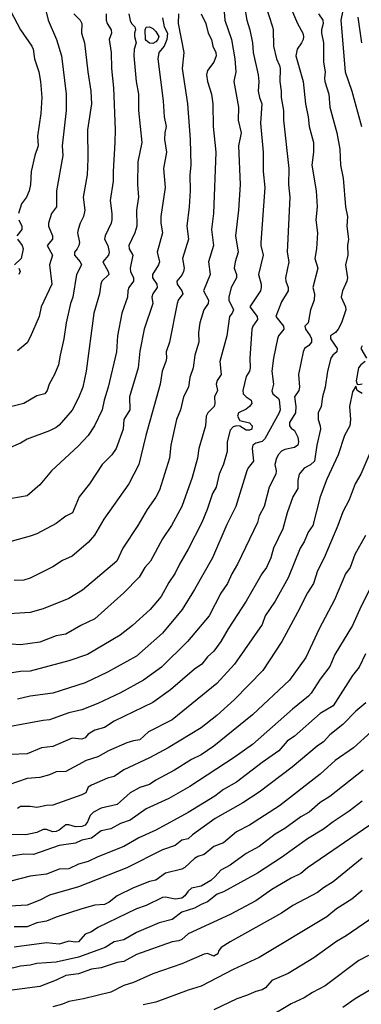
# Model space of a CAD drawing. Header units: metres. Extents: x -46681 to -43747, y -240911 to -237677.
# Tile 633 of 656: x -45281 to -45228, y -239203 to -239050. Entities that reach past the tile are written whole.
import ezdxf

# ---------------------------------------------------------------- set-up
doc = ezdxf.new("R2010")
doc.units = ezdxf.units.M
doc.layers.add('CONTOUR_INDEX', color=1, linetype='Continuous')
doc.layers.add('CONTOUR_INTER', color=3, linetype='Continuous')

msp = doc.modelspace()

# ---------------------------------------------------------------- linework, layer by layer
at = {"layer": 'CONTOUR_INDEX'}
for points, elevation in [([(-45283.22, -239047.02), (-45280.6, -239051.99), (-45278.88, -239054.52), (-45278.66, -239055.02), (-45278.44, -239056.52), (-45277.79, -239058.52), (-45277.5, -239060.02), (-45277.31, -239062.52), (-45277.44, -239065.02), (-45278, -239068.52), (-45277.86, -239070.02), (-45278.37, -239071.52), (-45278.98, -239074.02), (-45279.07, -239076.02), (-45279.28, -239077.02), (-45279.71, -239078.02), (-45280.46, -239079.02), (-45280.93, -239080.52)], 100), ([(-45242.63, -239048.02), (-45241.49, -239051.52), (-45241.38, -239052.02), (-45241.35, -239054.52), (-45240.88, -239056.52), (-45240.41, -239057.52), (-45240.31, -239058.02), (-45240.38, -239060.02), (-45240.15, -239061.52), (-45240.17, -239062.52), (-45239.79, -239064.52), (-45239.79, -239066.02), (-45238.99, -239073.52), (-45239.01, -239076.02), (-45238.8, -239078.02), (-45239.24, -239086.52), (-45238.97, -239088.02), (-45239.49, -239090.52), (-45239.46, -239091.02), (-45239.06, -239092.02), (-45239.08, -239092.52), (-45240.1, -239094.27), (-45241, -239096.52), (-45239.82, -239098.02), (-45239.76, -239098.52), (-45240.56, -239099.52), (-45240.73, -239100.02), (-45241.36, -239103.02), (-45241.59, -239105.02), (-45241.33, -239107.02), (-45241.6, -239108.06), (-45241.46, -239108.52), (-45240.6, -239109.29), (-45240.49, -239109.52), (-45240.34, -239111.02), (-45240.49, -239111.52), (-45242.7, -239115.52), (-45243.1, -239115.94), (-45244.1, -239116.2), (-45244.54, -239116.52), (-45244.65, -239117.02), (-45244.48, -239119.02), (-45245.29, -239120.02), (-45245.49, -239120.52), (-45247.18, -239126.02), (-45248.6, -239128.84), (-45250.82, -239134.02), (-45253.6, -239138.93), (-45255.54, -239142.02), (-45258.6, -239145.71), (-45262.6, -239149.27), (-45267.1, -239151.8), (-45270.6, -239153.43), (-45275.6, -239155.04), (-45279.1, -239155.53), (-45281.1, -239155.99)], 90), ([(-45258.6, -239050.15), (-45258.3, -239051.52), (-45257.8, -239052.52), (-45257.91, -239053.52), (-45258.32, -239054.52), (-45259.15, -239055.52), (-45259.32, -239056.52), (-45258.46, -239063.02), (-45258.34, -239065.52), (-45257.99, -239067.02), (-45258.22, -239068.02), (-45258.25, -239069.02), (-45257.98, -239071.02), (-45258.44, -239073.52), (-45258.14, -239076.52), (-45258.86, -239081.02), (-45258.83, -239082.02), (-45258.58, -239083.52), (-45259.43, -239086.52), (-45259.02, -239088.02), (-45259.18, -239088.52), (-45260.14, -239090.02), (-45260.14, -239090.52), (-45259.45, -239091.52), (-45259.39, -239092.02), (-45260.09, -239093.02), (-45260.22, -239093.52), (-45260.09, -239094.52), (-45261.4, -239098.52), (-45262.1, -239101.92), (-45262.38, -239104.52), (-45263.68, -239109.02), (-45263.67, -239111.02), (-45264.57, -239112.52), (-45264.67, -239114.02), (-45265.75, -239117.02), (-45266.42, -239118.02), (-45267.93, -239119.52), (-45269.92, -239122.52), (-45271.51, -239124.52), (-45272.57, -239127.02), (-45273.6, -239127.52), (-45275.1, -239128.7), (-45278.1, -239130.28), (-45279.1, -239130.67), (-45285.1, -239132.3)], 95), ([(-45280.9, -239081.52), (-45280.39, -239082.52), (-45280.43, -239083.02), (-45281.17, -239084.02)], 100), ([(-45281.07, -239084.52), (-45280.34, -239085.52), (-45280.19, -239086.02), (-45280.52, -239087.52), (-45281.54, -239088.52)], 100), ([(-45280.88, -239089.02), (-45280.65, -239089.52), (-45280.86, -239090.02)], 100), ([(-45227.1, -239130.56), (-45228.71, -239133.52), (-45229.46, -239135.52), (-45230.2, -239136.52), (-45231.91, -239140.52), (-45234.29, -239145.02), (-45236.33, -239149.52), (-45238.89, -239153.02), (-45244.6, -239158.39), (-45250.6, -239163.28), (-45252.6, -239164.61), (-45254.1, -239165.32), (-45256.71, -239167.02), (-45259.6, -239168.55), (-45260.6, -239169.21), (-45262.1, -239169.71), (-45263.6, -239170.54), (-45265.6, -239172.32), (-45268.1, -239172.88), (-45269.27, -239173.52), (-45269.78, -239174.02), (-45270.21, -239175.02), (-45270.6, -239175.54), (-45271.1, -239175.73), (-45272.1, -239175.8), (-45273.1, -239175.47), (-45273.6, -239175.48), (-45274.6, -239176.32), (-45275.1, -239176.53), (-45275.6, -239176.57), (-45276.6, -239176.22), (-45277.1, -239176.22), (-45278.1, -239176.68), (-45279.77, -239177.02), (-45285.1, -239177.01)], 85), ([(-45227.46, -239167.02), (-45232.6, -239171.07), (-45234.12, -239172.02), (-45235.8, -239173.52), (-45237.1, -239174.23), (-45239.6, -239176.06), (-45241.1, -239176.94), (-45243.6, -239178.85), (-45245.6, -239179.94), (-45248.1, -239181.73), (-45249.53, -239182.52), (-45250.38, -239183.52), (-45251.1, -239184.14), (-45252.6, -239185.03), (-45254.1, -239185.33), (-45254.6, -239185.79), (-45255.1, -239186.53), (-45255.6, -239186.88), (-45256.6, -239187.01), (-45258.1, -239186.73), (-45258.6, -239186.8), (-45261.1, -239188.01), (-45262.6, -239188.52), (-45268.6, -239191.42), (-45269.6, -239192.12), (-45270.6, -239192.48), (-45271.6, -239193.65), (-45272.1, -239193.71), (-45273.1, -239193.56), (-45274.6, -239194.01), (-45276.6, -239193.82), (-45281.6, -239194.5)], 80), ([(-45223.99, -239188.52), (-45230.1, -239192.72), (-45231.6, -239193.6), (-45235.1, -239196.17), (-45239.1, -239198.56), (-45241.6, -239199.69), (-45242.6, -239200.8), (-45243.1, -239201.12), (-45244.1, -239201.36), (-45245.54, -239202.02), (-45247.04, -239202.52), (-45250.6, -239204.25)], 75)]:
    msp.add_lwpolyline(points, dxfattribs=dict(at, elevation=elevation))
at = {"layer": 'CONTOUR_INTER'}
for points, elevation in [([(-45239.12, -239047.52), (-45237.61, -239051.02), (-45236.79, -239052.52), (-45236.7, -239053.02), (-45236.77, -239053.52), (-45237.01, -239054.02), (-45237.69, -239055.02), (-45237.89, -239056.02), (-45236.74, -239060.02), (-45236.39, -239063.52), (-45235.96, -239065.52), (-45235.82, -239067.02), (-45235.15, -239069.52), (-45235.14, -239071.02), (-45235.39, -239073.02), (-45234.75, -239077.02), (-45234.57, -239079.52), (-45234.78, -239081.52), (-45234.55, -239083.52), (-45234.7, -239086.02), (-45234.96, -239087.52), (-45234.47, -239089.02), (-45235.27, -239092.02), (-45235.01, -239093.02), (-45235.04, -239094.02), (-45235.63, -239095.52), (-45235.98, -239097.52), (-45236.48, -239098.02), (-45236.4, -239098.52), (-45235.67, -239099.52), (-45235.45, -239100.02), (-45235.47, -239100.52), (-45235.88, -239101.02), (-45236.53, -239101.52), (-45236.77, -239102.02), (-45237.45, -239105.52), (-45237.31, -239107.52), (-45237.44, -239108.02), (-45238.08, -239109.02), (-45237.9, -239110.52), (-45237.92, -239111.52), (-45238.88, -239113.02), (-45238.85, -239113.52), (-45238.6, -239113.88), (-45238.1, -239114.24), (-45237.6, -239115.28), (-45237.47, -239116.02), (-45237.56, -239116.52), (-45238.1, -239116.89), (-45239.6, -239117.19), (-45240.1, -239117.44), (-45240.6, -239117.98), (-45240.88, -239118.52), (-45241.12, -239119.52), (-45240.95, -239120.52), (-45240.99, -239121.02), (-45242, -239123.02), (-45242.78, -239126.02), (-45243.6, -239127.51), (-45243.83, -239128.52), (-45246.93, -239135.02), (-45247.83, -239136.52), (-45248.48, -239138.02), (-45249.52, -239139.52), (-45251.32, -239143.02), (-45254.71, -239147.02), (-45258.73, -239151.02), (-45261.51, -239153.02), (-45265.1, -239154.99), (-45268.6, -239156.65), (-45271.1, -239157.61), (-45273.1, -239158.1), (-45276.1, -239159.2), (-45277.1, -239159.28), (-45285.6, -239160.84)], 89), ([(-45249.1, -239047.94), (-45248.89, -239050.52), (-45247.89, -239053.52), (-45247.35, -239056.52), (-45247.18, -239058.52), (-45247.51, -239060.02), (-45246.78, -239064.02), (-45246.85, -239066.02), (-45246.38, -239068.02), (-45246.76, -239070.02), (-45246.53, -239076.02), (-45246.78, -239080.02), (-45247.24, -239084.02), (-45246.86, -239086.52), (-45247.31, -239088.02), (-45247.45, -239089.02), (-45247.11, -239090.02), (-45247.11, -239090.52), (-45247.93, -239092.02), (-45248.3, -239093.52), (-45248.27, -239094.02), (-45247.56, -239095.52), (-45247.76, -239096.02), (-45248.16, -239096.52), (-45248.58, -239099.52), (-45249.68, -239103.52), (-45249.5, -239105.52), (-45250.1, -239106.47), (-45250.25, -239107.02), (-45250.06, -239108.02), (-45250.5, -239109.02), (-45250.47, -239110.02), (-45250.57, -239110.52), (-45251.53, -239111.52), (-45251.8, -239112.02), (-45251.92, -239113.52), (-45252.92, -239117.02), (-45253.16, -239118.52), (-45254, -239121.52), (-45255.56, -239126.02), (-45257.18, -239129.02), (-45258.6, -239131.09), (-45260.42, -239134.52), (-45261.31, -239135.52), (-45262.19, -239137.02), (-45264.6, -239139.45), (-45269.1, -239143.51), (-45271.23, -239144.52), (-45273.6, -239145.87), (-45275.1, -239146.13), (-45277.6, -239147.13), (-45280.6, -239147.51), (-45282.1, -239147.45)], 92), ([(-45263.78, -239049.52), (-45263.6, -239050.58), (-45263.4, -239051.02), (-45262.88, -239051.52), (-45262.78, -239052.02), (-45262.92, -239052.52), (-45262.9, -239053.02), (-45262.68, -239054.02), (-45262.96, -239055.02), (-45263.04, -239056.02), (-45262.64, -239060.02), (-45262.28, -239062.02), (-45262.29, -239064.52), (-45261.78, -239069.52), (-45262.4, -239072.52), (-45262.46, -239076.02), (-45262.31, -239078.02), (-45262.61, -239080.02), (-45262.58, -239082.52), (-45262.88, -239083.52), (-45263.82, -239085.52), (-45263.73, -239086.02), (-45263.18, -239087.02), (-45263.59, -239089.02), (-45263.52, -239089.52), (-45263.07, -239090.52), (-45263.07, -239091.02), (-45263.78, -239092.02), (-45263.96, -239092.52), (-45264.02, -239093.52), (-45264.89, -239096.02), (-45265.54, -239099.52), (-45265.7, -239102.02), (-45266.99, -239107.52), (-45267.65, -239109.52), (-45267.92, -239111.02), (-45269.12, -239113.52), (-45270.1, -239115.04), (-45271.6, -239116.62), (-45275.78, -239120.52), (-45277.6, -239122.66), (-45279.6, -239124.37), (-45285.6, -239125.42)], 96), ([(-45252.6, -239049.51), (-45251.86, -239051.02), (-45251.51, -239052.52), (-45250.97, -239053.52), (-45250.78, -239054.52), (-45250.28, -239055.52), (-45250.25, -239056.02), (-45250.59, -239057.02), (-45251.6, -239058.3), (-45251.77, -239059.02), (-45251.6, -239060.02), (-45250.96, -239062.02), (-45250.75, -239063.52), (-45250.73, -239067.02), (-45250.29, -239071.02), (-45250.67, -239080.52), (-45251, -239083.02), (-45250.67, -239085.52), (-45251.43, -239088.02), (-45251.19, -239090.02), (-45252.22, -239092.52), (-45251.46, -239094.02), (-45251.51, -239094.52), (-45252.17, -239095.52), (-45252.77, -239097.52), (-45252.98, -239099.02), (-45252.95, -239100.52), (-45253.57, -239102.52), (-45253.84, -239104.52), (-45254.35, -239106.02), (-45254.55, -239107.52), (-45255.3, -239109.02), (-45255.81, -239111.02), (-45256.41, -239112.52), (-45257.27, -239116.52), (-45257.49, -239118.52), (-45259.07, -239123.52), (-45259.6, -239124.57), (-45260.96, -239126.52), (-45262.42, -239129.02), (-45264.75, -239132.52), (-45265.67, -239134.52), (-45270.99, -239139.02), (-45273.1, -239140.33), (-45277.1, -239141.94), (-45279.1, -239142.49), (-45284.1, -239142.84)], 93), ([(-45245.74, -239049.02), (-45245.47, -239050.52), (-45245.01, -239052.02), (-45244.62, -239054.02), (-45244.5, -239055.52), (-45243.73, -239059.02), (-45243.64, -239060.02), (-45243.72, -239061.52), (-45243.53, -239062.52), (-45243.15, -239063.52), (-45243.36, -239066.52), (-45242.98, -239071.02), (-45242.98, -239074.02), (-45242.72, -239076.52), (-45243.33, -239085.02), (-45243.32, -239085.52), (-45242.95, -239087.02), (-45243.69, -239090.02), (-45243.25, -239091.52), (-45243.26, -239092.02), (-45243.38, -239092.52), (-45245.05, -239095.02), (-45243.91, -239096.52), (-45243.81, -239097.02), (-45244.54, -239098.02), (-45244.69, -239098.52), (-45245.04, -239103.02), (-45244.95, -239104.52), (-45245.09, -239105.02), (-45245.6, -239105.85), (-45246.13, -239108.02), (-45246.08, -239108.52), (-45245.6, -239109.02), (-45244.83, -239109.52), (-45244.7, -239110.02), (-45245.07, -239110.52), (-45245.6, -239110.93), (-45246.77, -239111.52), (-45246.94, -239112.02), (-45246.6, -239112.67), (-45245.1, -239113.05), (-45244.65, -239113.52), (-45244.73, -239114.02), (-45245.1, -239114.2), (-45245.6, -239114.18), (-45246.6, -239113.58), (-45247.1, -239113.5), (-45247.6, -239113.65), (-45248.1, -239114.18), (-45248.55, -239116.02), (-45248.55, -239117.52), (-45249.1, -239119.46), (-45249.79, -239121.02), (-45250.27, -239123.02), (-45250.83, -239124.02), (-45251.65, -239126.52), (-45252.48, -239128.52), (-45254.6, -239132.66), (-45255.96, -239135.02), (-45256.6, -239136.4), (-45257.6, -239137.84), (-45258.79, -239140.02), (-45260.47, -239142.02), (-45263.25, -239144.52), (-45265.13, -239146.02), (-45270.23, -239149.02), (-45273.1, -239150.03), (-45279.1, -239151.62), (-45280.6, -239151.69), (-45282.6, -239151.97)], 91), ([(-45272.35, -239049.52), (-45271.35, -239050.52), (-45271.09, -239051.02), (-45271.14, -239052.52), (-45270.68, -239054.02), (-45270.19, -239058.52), (-45269.7, -239061.52), (-45269.62, -239063.52), (-45270.23, -239067.52), (-45270.17, -239072.02), (-45270.29, -239074.52), (-45270.87, -239078.02), (-45270.61, -239080.02), (-45270.82, -239081.02), (-45271.35, -239082.02), (-45271.69, -239083.02), (-45271.75, -239083.52), (-45271.48, -239085.02), (-45271.57, -239085.52), (-45271.81, -239086.02), (-45272.24, -239086.52), (-45272.22, -239087.02), (-45271.38, -239088.02), (-45271.14, -239088.52), (-45271.91, -239090.02), (-45272.47, -239093.52), (-45272.84, -239094.52), (-45273.55, -239097.52), (-45273.91, -239100.02), (-45274.48, -239102.52), (-45274.7, -239104.02), (-45275.32, -239105.52), (-45276.15, -239107.02), (-45276.48, -239108.02), (-45276.85, -239108.52), (-45278.1, -239108.84), (-45280.1, -239110.05), (-45282.6, -239110.67)], 98), ([(-45267.32, -239049.52), (-45267.34, -239050.52), (-45267.17, -239051.02), (-45266.52, -239052.02), (-45266.49, -239052.52), (-45266.85, -239053.52), (-45266.56, -239055.52), (-45266.5, -239058.02), (-45266.18, -239061.02), (-45265.94, -239067.52), (-45265.96, -239069.52), (-45266.26, -239074.02), (-45266.24, -239075.52), (-45266.69, -239078.52), (-45266.44, -239080.52), (-45266.45, -239081.52), (-45266.54, -239082.02), (-45267.46, -239084.02), (-45267.58, -239084.52), (-45267.08, -239085.52), (-45266.86, -239086.52), (-45266.95, -239087.02), (-45267.85, -239088.02), (-45267.02, -239089.52), (-45266.9, -239090.02), (-45267.97, -239091.02), (-45268.15, -239091.52), (-45268.36, -239093.02), (-45269.25, -239096.02), (-45270.45, -239105.02), (-45270.96, -239107.52), (-45271.6, -239109.15), (-45272.6, -239111.1), (-45274.6, -239113.41), (-45275.1, -239113.78), (-45276.1, -239114.3), (-45279.6, -239115.6), (-45280.6, -239116.22), (-45282.53, -239117.02)], 97), ([(-45234.38, -239049.52), (-45233.71, -239050.52), (-45233.64, -239051.02), (-45233.91, -239052.02), (-45233.92, -239052.52), (-45233.57, -239054.02), (-45233.6, -239057.02), (-45233.31, -239058.52), (-45233.46, -239059.52), (-45233.4, -239060.02), (-45232.74, -239062.02), (-45232.6, -239064.02), (-45231.54, -239068.02), (-45231.06, -239070.52), (-45230.93, -239073.02), (-45230.56, -239075.02), (-45230.17, -239079.52), (-45229.89, -239081.02), (-45229.97, -239082.52), (-45229.73, -239084.52), (-45229.88, -239085.52), (-45229.83, -239087.02), (-45230.19, -239088.52), (-45229.89, -239090.52), (-45229.96, -239091.02), (-45230.66, -239092.52), (-45230.83, -239093.52), (-45230.18, -239095.02), (-45230.15, -239095.52), (-45230.82, -239097.52), (-45231.3, -239098.52), (-45231.75, -239099.02), (-45232.49, -239099.52), (-45232.52, -239100.02), (-45231.45, -239101.52), (-45231.51, -239102.02), (-45232.14, -239102.52), (-45232.48, -239103.02), (-45232.96, -239105.02), (-45233.34, -239107.52), (-45233.77, -239109.02), (-45233.96, -239110.52), (-45234.41, -239111.52), (-45234.41, -239112.52), (-45234.09, -239113.52), (-45234.07, -239114.02), (-45234.63, -239116.52), (-45235, -239119.02), (-45235.6, -239119.57), (-45236.6, -239120.07), (-45237.38, -239121.02), (-45237.59, -239122.02), (-45237.6, -239123.24), (-45238.33, -239124.52), (-45239.21, -239127.02), (-45239.92, -239129.52), (-45241.33, -239132.52), (-45241.77, -239134.02), (-45242.44, -239135.52), (-45243.16, -239136.52), (-45245.6, -239140.75), (-45248.39, -239145.02), (-45249.52, -239147.02), (-45250.6, -239148.5), (-45251.6, -239149.41), (-45252.45, -239150.52), (-45253.6, -239151.29), (-45257.33, -239154.52), (-45260.1, -239156.47), (-45266.1, -239159.37), (-45267.6, -239160.39), (-45269.1, -239160.78), (-45270.1, -239161.43), (-45270.6, -239161.97), (-45271.1, -239162.19), (-45272.6, -239162.05), (-45275.6, -239163.32), (-45277.36, -239163.52), (-45279.6, -239164.45), (-45282.1, -239164.57)], 88), ([(-45256.08, -239049.52), (-45256.14, -239051.02), (-45255.26, -239055.52), (-45255.52, -239058.02), (-45254.72, -239063.52), (-45254.26, -239069.02), (-45254.2, -239073.02), (-45254.33, -239074.52), (-45254.31, -239077.02), (-45254.44, -239079.52), (-45254.81, -239082.52), (-45254.55, -239084.52), (-45255.47, -239087.52), (-45255.24, -239089.02), (-45255.3, -239089.52), (-45255.6, -239090.1), (-45256.37, -239091.02), (-45256.3, -239091.52), (-45255.57, -239092.52), (-45255.41, -239093.02), (-45256.15, -239094.02), (-45256.29, -239094.52), (-45257.51, -239100.52), (-45258, -239102.02), (-45257.95, -239103.02), (-45258.06, -239103.52), (-45258.61, -239105.02), (-45258.96, -239107.02), (-45261.16, -239115.02), (-45262.26, -239119.52), (-45263.79, -239122.52), (-45267.67, -239128.02), (-45269.14, -239130.52), (-45270.1, -239131.64), (-45272.6, -239133.77), (-45274.1, -239134.43), (-45275.6, -239135.41), (-45279.1, -239137.2), (-45280.1, -239137.48), (-45281.6, -239137.56)], 94), ([(-45276.68, -239049.02), (-45276.31, -239050.52), (-45275.01, -239053.52), (-45274.25, -239056.02), (-45273.52, -239062.02), (-45273.54, -239064.52), (-45274.13, -239070.02), (-45274.05, -239071.52), (-45275.05, -239077.02), (-45275.01, -239079.52), (-45275.81, -239080.52), (-45276.28, -239082.02), (-45276.29, -239082.52), (-45275.66, -239084.02), (-45275.65, -239084.52), (-45276.46, -239085.52), (-45275.64, -239087.02), (-45276.13, -239088.52), (-45275.75, -239091.52), (-45277.39, -239095.02), (-45277.7, -239096.52), (-45279.1, -239099.72), (-45279.6, -239100.63), (-45281.1, -239101.84)], 99), ([(-45230.6, -239049.02), (-45230.92, -239050.52), (-45230.21, -239058.52), (-45229.21, -239061.52), (-45227.72, -239067.02)], 87), ([(-45228.29, -239050.02), (-45227.69, -239054.02)], 86), ([(-45261.29, -239052.02), (-45261.1, -239051.58), (-45260.6, -239051.56), (-45260.1, -239051.82), (-45259.6, -239052.27), (-45259.16, -239053.02), (-45259.32, -239053.52), (-45259.6, -239053.85), (-45260.1, -239054.11), (-45260.6, -239054.08), (-45261.1, -239053.66), (-45261.2, -239053.52), (-45261.29, -239052.02)], 96), ([(-45227.6, -239101.07), (-45227.82, -239101.52), (-45226.9, -239103.02)], 87), ([(-45227.12, -239103.52), (-45227.8, -239104.02), (-45228.16, -239104.52), (-45228.52, -239106.52), (-45228.39, -239107.02), (-45228.1, -239107.12), (-45227.6, -239107)], 87), ([(-45227.6, -239108.48), (-45228.35, -239108.02), (-45228.6, -239107.36), (-45229.1, -239108.23), (-45229.58, -239110.52), (-45229.38, -239112.52), (-45229.53, -239113.52), (-45230.31, -239115.02), (-45231.3, -239118.02), (-45233.1, -239121.78), (-45234.09, -239124.52), (-45235.25, -239129.02), (-45235.96, -239130.02), (-45236.57, -239131.52), (-45237.22, -239132.52), (-45239.1, -239137.1), (-45241.1, -239140.77), (-45242.66, -239143.02), (-45243.1, -239144.35), (-45247.43, -239150.52), (-45250.15, -239153.52), (-45257.1, -239159.16), (-45260.77, -239161.02), (-45262.1, -239162.31), (-45263.1, -239162.42), (-45264.1, -239162.74), (-45266.97, -239164.02), (-45268.6, -239164.92), (-45270.45, -239165.52), (-45273.6, -239167.22), (-45275.1, -239167.24), (-45276.1, -239167.73), (-45277.6, -239168.15), (-45279.6, -239168.28), (-45282.6, -239169.34)], 87), ([(-45226.11, -239117.02), (-45227.82, -239121.02), (-45228.69, -239122.52), (-45229.61, -239125.02), (-45230.6, -239126.86), (-45231.38, -239129.02), (-45233.51, -239134.02), (-45234.52, -239136.02), (-45235.16, -239138.02), (-45236.1, -239139.44), (-45237.61, -239142.52), (-45240.08, -239147.02), (-45243, -239151.52), (-45247.4, -239156.02), (-45250.14, -239158.52), (-45252.6, -239160.42), (-45257.7, -239163.52), (-45260.6, -239165.1), (-45264.6, -239166.95), (-45266.1, -239167.98), (-45267.1, -239168.22), (-45269.6, -239169.31), (-45270.1, -239169.66), (-45270.49, -239170.52), (-45271.1, -239170.85), (-45275.6, -239172.44), (-45276.6, -239172.48), (-45278.1, -239172.82), (-45279.1, -239172.64), (-45280.6, -239172.65), (-45281.1, -239172.93)], 86), ([(-45225.46, -239137.02), (-45227.77, -239141.52), (-45229.1, -239144.53), (-45231.82, -239149.02), (-45232.6, -239150.88), (-45234.1, -239152.85), (-45235.49, -239155.02), (-45235.92, -239155.52), (-45238.42, -239157.52), (-45244.63, -239163.02), (-45247.48, -239165.02), (-45254.36, -239169.52), (-45257.6, -239171.4), (-45261.1, -239172.99), (-45263.6, -239174.79), (-45265.1, -239175.3), (-45266.6, -239176.1), (-45268.1, -239176.43), (-45269.6, -239177.54), (-45271.1, -239177.86), (-45272.1, -239178.33), (-45274.6, -239178.71), (-45278.6, -239180.11), (-45280.1, -239180.04), (-45286.6, -239181.07)], 84), ([(-45227.1, -239148.91), (-45228.07, -239151.02), (-45229.1, -239152.31), (-45232.1, -239156.99), (-45234.1, -239158.18), (-45238.1, -239161.72), (-45239.21, -239162.52), (-45240.51, -239164.02), (-45243.1, -239165.8), (-45247.1, -239168.88), (-45249.12, -239170.02), (-45250.46, -239171.02), (-45254.6, -239173.56), (-45259.6, -239176.34), (-45262.24, -239177.52), (-45264.6, -239178.86), (-45268.6, -239180.44), (-45270.1, -239181.19), (-45271.6, -239181.58), (-45273.1, -239182.32), (-45274.6, -239182.36), (-45276.6, -239183.14), (-45279.1, -239183.47), (-45282.1, -239184.23)], 83), ([(-45227.02, -239156.52), (-45228.6, -239157.82), (-45230.6, -239159.9), (-45232.63, -239161.52), (-45233.6, -239162.58), (-45234.6, -239163.27), (-45238.45, -239166.52), (-45243.6, -239170.39), (-45246.1, -239172.07), (-45250.43, -239174.52), (-45253.92, -239177.02), (-45254.6, -239177.65), (-45255.6, -239177.88), (-45256.6, -239178.72), (-45258.6, -239179.39), (-45264.1, -239182.15), (-45271.6, -239185.11), (-45276.1, -239186.4), (-45277.6, -239187.21), (-45279.6, -239187.98), (-45285.1, -239188.3)], 82), ([(-45226.22, -239161.02), (-45228.92, -239163.52), (-45231.79, -239165.52), (-45234.1, -239167.64), (-45240.42, -239172.52), (-45245.1, -239175.53), (-45247.1, -239176.59), (-45249.1, -239178.27), (-45250.6, -239178.87), (-45252.1, -239180.1), (-45253.1, -239180.43), (-45253.6, -239180.73), (-45255.1, -239182.12), (-45255.6, -239182.38), (-45258.1, -239183), (-45259.6, -239184.08), (-45260.6, -239184.28), (-45263.1, -239185.26), (-45265.6, -239186.53), (-45266.84, -239187.52), (-45267.6, -239187.84), (-45269.1, -239187.98), (-45271.1, -239188.52), (-45275.1, -239189.82), (-45276.6, -239190.44), (-45278.1, -239190.72), (-45279.6, -239191.34), (-45281.6, -239191.34)], 81), ([(-45227.6, -239171.81), (-45229.6, -239173.37), (-45232.1, -239175), (-45233.6, -239176.16), (-45236.1, -239177.66), (-45240.1, -239180.57), (-45243.84, -239183.02), (-45249.1, -239185.88), (-45250.1, -239186.28), (-45251.6, -239187.44), (-45252.6, -239187.84), (-45253.6, -239188.45), (-45255.6, -239189.05), (-45257.1, -239190.17), (-45259.1, -239190.7), (-45262.6, -239192.23), (-45264.6, -239193.37), (-45266.1, -239193.67), (-45267.5, -239194.52), (-45268.6, -239194.97), (-45271.6, -239196.03), (-45275.1, -239196.81), (-45278.1, -239197.02), (-45279.1, -239197.31), (-45280.6, -239197.46), (-45282.92, -239198.02)], 79), ([(-45226.38, -239175.52), (-45236.1, -239182.18), (-45237.1, -239183.03), (-45238.6, -239183.77), (-45241.6, -239185.54), (-45244.1, -239187.28), (-45248.1, -239189.4), (-45254.6, -239192.44), (-45255.6, -239193.3), (-45256.05, -239193.52), (-45257.1, -239193.66), (-45262.6, -239195.62), (-45264.6, -239196.71), (-45265.6, -239196.88), (-45268.1, -239197.68), (-45269.6, -239197.91), (-45271.6, -239198.62), (-45273.6, -239198.91), (-45275.1, -239199.63), (-45277.6, -239200.6), (-45283.1, -239201.34)], 78), ([(-45227.6, -239180.65), (-45232.1, -239184.33), (-45233.6, -239185.27), (-45234.54, -239186.02), (-45238.35, -239188.02), (-45240.1, -239189.19), (-45248.1, -239193.64), (-45249.45, -239194.52), (-45249.83, -239195.02), (-45249.99, -239195.52), (-45250.6, -239195.91), (-45251.6, -239195.5), (-45252.1, -239195.56), (-45255.6, -239197.09), (-45260.1, -239198.61), (-45263.1, -239199.99), (-45264.6, -239200.45), (-45266.6, -239201.47), (-45270.84, -239202.52), (-45273.1, -239202.94), (-45274.1, -239203.35), (-45275.6, -239203.74)], 77), ([(-45227.6, -239185.68), (-45229.19, -239187.02), (-45231.6, -239188.56), (-45233.1, -239189.76), (-45243.6, -239196.08), (-45247.6, -239197.94), (-45252.6, -239200.54), (-45254.6, -239201.15), (-45259.6, -239203.03), (-45261.6, -239203.45)], 76), ([(-45226.6, -239195.79), (-45228.1, -239196.57), (-45233.31, -239200.52), (-45235.3, -239201.52), (-45236.6, -239202.36), (-45238.6, -239203.27), (-45242.1, -239205.36)], 74), ([(-45224.6, -239200.06), (-45228.66, -239202.52), (-45230.6, -239203.84)], 73)]:
    msp.add_lwpolyline(points, dxfattribs=dict(at, elevation=elevation))

doc.saveas('drawing.dxf')
